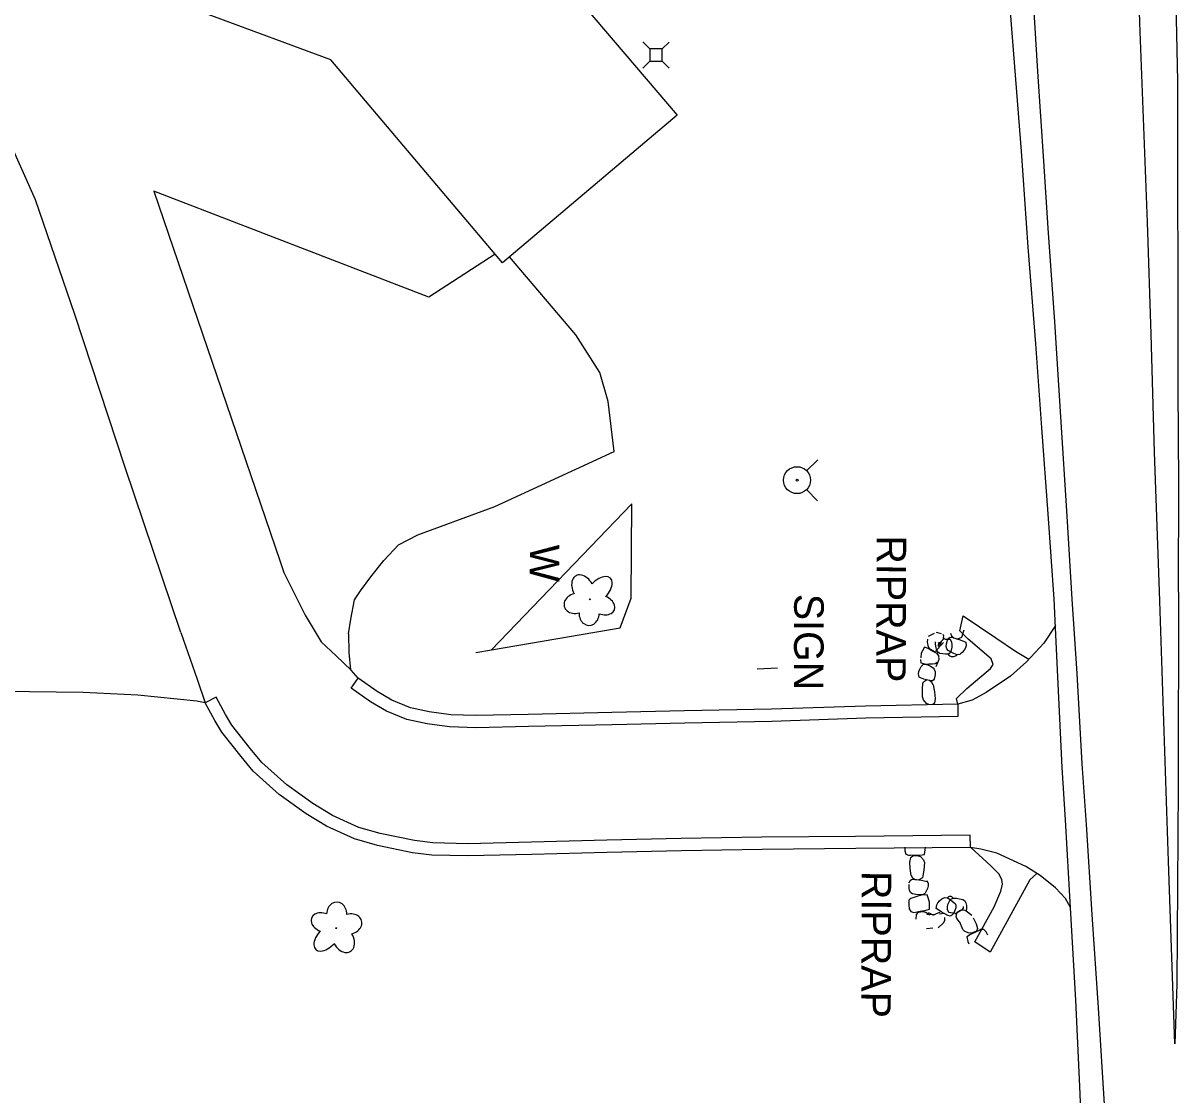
# Model space of a CAD drawing. Extents: x 588843 to 2552415, y 180129 to 269402.
# Drawn here: x 594526.1 to 594760.9, y 183984.7 to 184202.5 of the extents above; entities that cross this region are included whole.
import ezdxf

# ---------------------------------------------------------------- set-up
doc = ezdxf.new("R2010")
doc.units = 0
for name, color, linetype in [('Default', 7, 'Continuous'), ('E_BLD', 7, 'Continuous'), ('E_DRN', 7, 'Continuous'), ('E_DRN_RipRap', 7, 'Continuous'), ('E_DRN_RipRap_Text', 7, 'Continuous'), ('E_DWY', 7, 'Continuous'), ('E_LAND_Vegetation', 7, 'Continuous'), ('E_RDWY', 7, 'Continuous'), ('E_RDWY_Gravel', 7, 'Continuous'), ('E_SGN', 7, 'Continuous'), ('E_SGN_Text', 7, 'Continuous'), ('E_UTL_AG_Bold', 7, 'Continuous'), ('E_UTL_WHydrant', 7, 'Continuous'), ('E_WAL', 7, 'Continuous'), ('E_WAL_Text', 7, 'Continuous')]:
    doc.layers.add(name, color=color, linetype=linetype)

# ---------------------------------------------------------------- blocks, each defined once
blk = doc.blocks.new('PED')
at = {"layer": 'Default'}
for p, q in [((-2.5, 2.5), (-5.33, 5.33)), ((2.5, 2.5), (5.33, 5.33)), ((-2.5, -2.5), (-5.33, -5.33)), ((2.5, -2.5), (5.33, -5.33))]:
    blk.add_line(p, q, dxfattribs=at)
blk.add_lwpolyline([(-2.5, -2.5), (2.5, -2.5), (2.5, 2.5), (-2.5, 2.5)], close=True, dxfattribs=at)
blk = doc.blocks.new('HYD')
at = {"layer": 'Default'}
for p, q in [((-3.84, 3.84), (-8.32, 8.32)), ((3.84, 3.84), (8.32, 8.32))]:
    blk.add_line(p, q, dxfattribs=at)
for radius in [5.48, 0.42]:
    blk.add_circle((0, 0), radius, dxfattribs=at)
blk = doc.blocks.new('W_36')
at = {"layer": 'E_WAL_Text'}
blk.add_text('W', height=12, dxfattribs=at).set_placement((-4.46, -6))
blk = doc.blocks.new('DTRE')
at = {"layer": 'Default'}
blk.add_circle((-0.18, 0), 0.183, dxfattribs=at)
for centre, major_axis, ratio in [((-1.87, 5.32), (1.36, -4.98), 0.782863), ((4.06, 2.74), (-5.27, -2.93), 0.691916), ((-5.87, 0.15), (4.93, -0.12), 0.832022), ((-2.49, -5.24), (1.8, 4.86), 0.716896), ((3.54, -3.71), (-5.01, 4.58), 0.560249)]:
    blk.add_ellipse(centre, major_axis=major_axis, ratio=ratio, start_param=1.570796, end_param=4.712389, dxfattribs=at)
blk = doc.blocks.new('SIGN')
at = {"layer": 'Default'}
blk.add_text('SIGN', height=12, dxfattribs=at).set_placement((-18.55, -6))
blk = doc.blocks.new('CULV2')
at = {"layer": 'E_DRN'}
blk.add_arc((19.7, 14.8), 24.6, 216.8699, 323.1301, dxfattribs=at)
blk = doc.blocks.new('RIPRT')
at = {"layer": 'E_DRN_RipRap_Text'}
blk.add_text('RIPRAP', height=12, dxfattribs=at).set_placement((-0.14, -3.59))

msp = doc.modelspace()

# ---------------------------------------------------------------- linework, layer by layer
at = {"layer": 'E_BLD'}
msp.add_lwpolyline([(594420.1, 184278.97), (594499.27, 184279.14), (594614.5, 184236), (594658.94, 184183.75), (594623.49, 184153.78), (594588.64, 184195.04), (594495.27, 184229.58), (594420.94, 184229.53)], dxfattribs=at)
at = {"layer": 'E_DRN_RipRap'}
for p, q in [((594710.03, 184077.92), (594711.25, 184078.51)), ((594711.61, 184078.72), (594712.6, 184078.42)), ((594712.93, 184078.32), (594713.1, 184077.96)), ((594714.5, 184078.5), (594714.73, 184077.98)), ((594717.23, 184079.14), (594716.89, 184078)), ((594709.8, 184076.68), (594709.9, 184077.29)), ((594710.01, 184075.74), (594709.8, 184076.68)), ((594711.44, 184076.25), (594711.48, 184076.76)), ((594711.57, 184075.52), (594711.44, 184076.25)), ((594712, 184076.53), (594712.47, 184076.66)), ((594712.08, 184075.79), (594712.09, 184076.12)), ((594712.09, 184076.12), (594712.32, 184076.52)), ((594712.62, 184076.73), (594712.1, 184075.55)), ((594713.11, 184076.62), (594712.13, 184075.75)), ((594712.32, 184076.52), (594713.31, 184077.5)), ((594712.37, 184076.02), (594712.79, 184076.27)), ((594712.47, 184076.66), (594712.96, 184077.13)), ((594713.1, 184077.96), (594712.96, 184077.13)), ((594713.36, 184077.3), (594714.08, 184077.29)), ((594713.62, 184075.8), (594713.71, 184076.34)), ((594713.71, 184076.34), (594713.89, 184077.05)), ((594713.89, 184077.05), (594714.18, 184077.49)), ((594714.08, 184077.29), (594714.41, 184077.27)), ((594714.18, 184077.49), (594714.46, 184077.67)), ((594714.41, 184077.27), (594714.73, 184076.66)), ((594714.46, 184077.67), (594714.96, 184077.64)), ((594714.73, 184077.98), (594715.19, 184077.57)), ((594714.73, 184076.66), (594714.79, 184076.18)), ((594714.79, 184076.18), (594714.77, 184075.65)), ((594714.96, 184077.64), (594716.48, 184077.16)), ((594715.19, 184077.57), (594715.92, 184077.32)), ((594716.72, 184077.63), (594715.92, 184077.32)), ((594716.48, 184077.16), (594717.27, 184076.84)), ((594716.89, 184078), (594716.72, 184077.63)), ((594717.27, 184076.84), (594717.62, 184076.67)), ((594717.7, 184075.98), (594717.54, 184075.53)), ((594717.62, 184076.67), (594717.7, 184075.98)), ((594708.57, 184074.44), (594708.45, 184073.49)), ((594708.78, 184074.91), (594708.57, 184074.44)), ((594709.19, 184075.67), (594708.78, 184074.91)), ((594709.96, 184075.38), (594709.19, 184075.67)), ((594710.71, 184074.92), (594709.96, 184075.38)), ((594710.38, 184075.2), (594710.01, 184075.74)), ((594711.08, 184074.88), (594710.4, 184075.25)), ((594711.49, 184074.52), (594710.71, 184074.92)), ((594711.53, 184074.85), (594711.02, 184074.73)), ((594711.8, 184074.4), (594711.49, 184074.52)), ((594712.1, 184075.55), (594711.53, 184074.85)), ((594711.71, 184074.99), (594711.57, 184075.52)), ((594712.02, 184074.57), (594711.71, 184074.99)), ((594712.15, 184073.9), (594711.8, 184074.4)), ((594712.31, 184074.37), (594712.02, 184074.57)), ((594712.17, 184073.21), (594712.15, 184073.9)), ((594712.91, 184074.29), (594712.31, 184074.37)), ((594713.46, 184074.22), (594712.91, 184074.29)), ((594714.02, 184074.25), (594713.46, 184074.22)), ((594713.78, 184075.29), (594713.62, 184075.8)), ((594714.01, 184074.97), (594713.78, 184075.29)), ((594714.63, 184074.64), (594714.01, 184074.97)), ((594714.43, 184074.49), (594714.02, 184074.25)), ((594714.5, 184074.65), (594714.43, 184074.49)), ((594714.65, 184075.06), (594714.5, 184074.65)), ((594715.2, 184074.35), (594714.63, 184074.64)), ((594714.77, 184075.65), (594714.65, 184075.06)), ((594715.83, 184074.12), (594715.2, 184074.35)), ((594716.39, 184074.17), (594715.83, 184074.12)), ((594716.54, 184074.28), (594716.39, 184074.17)), ((594716.89, 184074.58), (594716.54, 184074.28)), ((594717.28, 184075.06), (594716.89, 184074.58)), ((594717.54, 184075.53), (594717.28, 184075.06)), ((594708.06, 184070.73), (594708.24, 184071.21)), ((594708.24, 184071.21), (594708.52, 184071.71)), ((594708.4, 184073.13), (594708.47, 184072.47)), ((594708.47, 184072.47), (594709.53, 184072.22)), ((594708.52, 184071.71), (594708.78, 184072.03)), ((594708.78, 184072.03), (594708.89, 184072.15)), ((594708.89, 184072.15), (594709.35, 184072.23)), ((594709.35, 184072.23), (594709.91, 184072.04)), ((594709.53, 184072.22), (594710.1, 184072.26)), ((594709.91, 184072.04), (594710.42, 184071.77)), ((594710.1, 184072.26), (594710.83, 184072.29)), ((594710.42, 184071.77), (594710.97, 184071.47)), ((594710.83, 184072.29), (594711.36, 184072.31)), ((594710.97, 184071.47), (594711.19, 184071.17)), ((594711.19, 184071.17), (594711.37, 184070.67)), ((594711.36, 184072.31), (594711.71, 184072.52)), ((594711.58, 184071.72), (594711.95, 184072.53)), ((594711.71, 184072.52), (594711.78, 184072.64)), ((594711.95, 184072.53), (594712.17, 184073.21)), ((594707.98, 184070.27), (594708.06, 184070.73)), ((594708.12, 184069.58), (594707.98, 184070.27)), ((594708.43, 184069.43), (594708.12, 184069.58)), ((594709.11, 184069.15), (594708.43, 184069.43)), ((594708.99, 184068.65), (594709.6, 184069.03)), ((594710.46, 184068.82), (594709.11, 184069.14)), ((594710.25, 184068.87), (594709.6, 184069.03)), ((594710.7, 184068.5), (594710.25, 184068.87)), ((594710.87, 184068.84), (594710.46, 184068.82)), ((594711.08, 184069.04), (594710.87, 184068.84)), ((594711.27, 184069.4), (594711.08, 184068.95)), ((594711.36, 184070.12), (594711.27, 184069.4)), ((594711.37, 184070.67), (594711.36, 184070.12)), ((594708.79, 184065.54), (594708.81, 184067.1)), ((594708.81, 184067.1), (594708.91, 184068.26)), ((594708.91, 184068.26), (594708.99, 184068.65)), ((594710.97, 184068.01), (594710.7, 184068.5)), ((594710.97, 184068.01), (594711.25, 184066.56)), ((594711.25, 184066.56), (594711.37, 184065.23)), ((594708.99, 184064.95), (594708.79, 184065.54)), ((594709.59, 184064.24), (594708.99, 184064.95)), ((594710.13, 184063.98), (594709.59, 184064.24)), ((594711.23, 184064.3), (594710.87, 184063.92)), ((594711.37, 184065.23), (594711.23, 184064.3)), ((594705.21, 184034.99), (594705.2, 184034.25)), ((594705.2, 184034.25), (594705.44, 184033.63)), ((594705.44, 184033.63), (594705.98, 184033.36)), ((594709.19, 184033.55), (594709.38, 184034.45)), ((594709.38, 184034.45), (594709.45, 184034.99)), ((594705.98, 184033.36), (594706.34, 184033.41)), ((594706.24, 184031.96), (594706.45, 184032.89)), ((594706.29, 184030.67), (594706.24, 184031.96)), ((594706.34, 184033.41), (594707.32, 184033.45)), ((594706.45, 184032.89), (594706.91, 184033.3)), ((594706.91, 184033.3), (594707.76, 184033.3)), ((594707.32, 184033.45), (594708.27, 184033.41)), ((594707.76, 184033.3), (594708.38, 184033.09)), ((594708.27, 184033.41), (594709.19, 184033.55)), ((594708.38, 184033.09), (594709.03, 184032.45)), ((594709.03, 184032.45), (594709.22, 184031.88)), ((594709.22, 184031.88), (594709.09, 184030.34)), ((594706.52, 184029.26), (594706.29, 184030.67)), ((594706.52, 184029.26), (594706.81, 184028.8)), ((594708.91, 184029.19), (594708.78, 184028.8)), ((594709.09, 184030.34), (594708.91, 184029.19)), ((594706.11, 184026.72), (594706.09, 184027.44)), ((594706.1, 184027.76), (594706.33, 184028.23)), ((594706.17, 184026.19), (594706.11, 184026.72)), ((594706.33, 184028.23), (594706.58, 184028.45)), ((594706.58, 184028.45), (594707.07, 184028.51)), ((594706.81, 184028.8), (594707.3, 184028.48)), ((594707.07, 184028.51), (594708.61, 184028.31)), ((594707.3, 184028.48), (594708.05, 184028.37)), ((594708.78, 184028.8), (594708.05, 184028.37)), ((594708.61, 184028.31), (594709.41, 184028.13)), ((594709.41, 184028.13), (594709.77, 184028.03)), ((594709.82, 184026.63), (594709.58, 184026.06)), ((594709.71, 184028.23), (594709.97, 184027.62)), ((594709.94, 184027.15), (594709.82, 184026.63)), ((594709.97, 184027.62), (594709.94, 184027.15)), ((594706.08, 184024.3), (594706.02, 184024.16)), ((594706.02, 184024.16), (594706.02, 184023.23)), ((594706.44, 184024.62), (594706.08, 184024.3)), ((594706.46, 184025.76), (594706.17, 184026.19)), ((594707.04, 184024.8), (594706.44, 184024.62)), ((594706.76, 184025.54), (594706.46, 184025.76)), ((594707.43, 184025.42), (594706.76, 184025.54)), ((594707.86, 184025.05), (594707.04, 184024.8)), ((594708.05, 184025.32), (594707.43, 184025.42)), ((594708.51, 184025.26), (594707.86, 184025.05)), ((594708.71, 184025.31), (594708.05, 184025.32)), ((594709.75, 184025.35), (594708.51, 184025.26)), ((594709.23, 184025.52), (594708.71, 184025.31)), ((594709.33, 184025.67), (594709.23, 184025.52)), ((594709.58, 184026.06), (594709.33, 184025.67)), ((594709.94, 184024.74), (594709.75, 184025.35)), ((594710.25, 184023.85), (594709.94, 184024.74)), ((594712.28, 184024.1), (594712.76, 184024.5)), ((594712.76, 184024.5), (594713.16, 184024.73)), ((594713.16, 184024.73), (594713.32, 184024.81)), ((594713.32, 184024.81), (594713.86, 184024.75)), ((594713.86, 184024.75), (594714.41, 184024.41)), ((594714.21, 184023.93), (594714.44, 184024.32)), ((594714.41, 184024.41), (594714.9, 184024.01)), ((594714.44, 184024.32), (594714.55, 184024.47)), ((594714.55, 184024.47), (594715.06, 184024.68)), ((594715.06, 184024.68), (594715.72, 184024.64)), ((594715.72, 184024.64), (594716.35, 184024.53)), ((594716.35, 184024.53), (594717.03, 184024.39)), ((594717.03, 184024.39), (594717.34, 184024.16)), ((594706.02, 184023.23), (594706.12, 184022.5)), ((594706.12, 184022.5), (594706.46, 184021.93)), ((594706.46, 184021.93), (594707.04, 184021.74)), ((594707.04, 184021.74), (594707.39, 184021.84)), ((594707.39, 184021.84), (594708.36, 184022.02)), ((594707.97, 184021.81), (594708.82, 184021.94)), ((594708.36, 184022.02), (594709.31, 184022.12)), ((594708.82, 184021.94), (594709.47, 184021.82)), ((594709.31, 184022.12), (594710.21, 184022.39)), ((594709.47, 184021.82), (594710.22, 184021.28)), ((594710.21, 184022.39), (594710.26, 184023.31)), ((594710.26, 184023.31), (594710.25, 184023.85)), ((594711.62, 184022.58), (594711.69, 184023.27)), ((594711.91, 184022.35), (594711.62, 184022.58)), ((594711.69, 184023.27), (594711.94, 184023.69)), ((594712.59, 184021.89), (594711.91, 184022.35)), ((594711.94, 184023.69), (594712.28, 184024.1)), ((594713.94, 184021.13), (594712.59, 184021.89)), ((594713.87, 184022.35), (594713.88, 184022.83)), ((594714.16, 184021.72), (594713.87, 184022.35)), ((594713.88, 184022.83), (594713.98, 184023.36)), ((594713.98, 184023.36), (594714.21, 184023.93)), ((594714.9, 184024.01), (594715.42, 184023.57)), ((594715.41, 184022.18), (594715.08, 184021.52)), ((594716.72, 184022.25), (594715.4, 184021.39)), ((594715.6, 184022.69), (594715.41, 184022.18)), ((594715.42, 184023.57), (594715.57, 184023.22)), ((594715.57, 184023.22), (594715.6, 184022.69)), ((594716.52, 184022.13), (594715.88, 184021.71)), ((594717.12, 184022.21), (594716.52, 184022.13)), ((594717.05, 184022.62), (594716.72, 184022.25)), ((594717.08, 184022.95), (594717.05, 184022.62)), ((594717.67, 184022.06), (594717.12, 184022.21)), ((594717.34, 184024.16), (594717.64, 184023.71)), ((594717.77, 184022.43), (594717.63, 184021.93)), ((594717.64, 184023.71), (594717.72, 184023.17)), ((594717.67, 184022.06), (594718.85, 184021.17)), ((594717.72, 184023.17), (594717.77, 184022.43)), ((594707.51, 184020.39), (594707.58, 184021.34)), ((594707.58, 184021.34), (594707.97, 184021.81)), ((594709.72, 184021.4), (594711.3, 184021.33)), ((594709.98, 184021.71), (594710.54, 184021.44)), ((594710.89, 184021.18), (594711.98, 184021.67)), ((594711.98, 184021.67), (594712.37, 184021.79)), ((594713.09, 184019.61), (594711.98, 184018.62)), ((594712.26, 184021.47), (594713.09, 184021.62)), ((594713.74, 184021.25), (594713.09, 184021.62)), ((594713.09, 184019.61), (594713.34, 184020.11)), ((594713.34, 184020.11), (594713.38, 184020.71)), ((594714.41, 184021.01), (594713.94, 184021.13)), ((594714.54, 184021.66), (594714.16, 184021.72)), ((594714.71, 184021.14), (594714.41, 184021.01)), ((594715.37, 184021.57), (594714.54, 184021.66)), ((594715.08, 184021.52), (594714.71, 184021.14)), ((594715.63, 184020.91), (594715.88, 184021.71)), ((594715.81, 184020.54), (594715.63, 184020.91)), ((594716.5, 184019.56), (594715.81, 184020.54)), ((594716.98, 184018.3), (594716.37, 184019.76)), ((594719.08, 184020.63), (594719.73, 184019.46)), ((594710.92, 184018.53), (594709.59, 184018.43)), ((594717.42, 184017.86), (594716.98, 184018.3)), ((594718.32, 184017.54), (594717.42, 184017.86)), ((594718.57, 184017.29), (594717.79, 184016.78)), ((594718.98, 184017.6), (594718.32, 184017.54)), ((594719.45, 184017.65), (594718.57, 184017.29)), ((594719.76, 184017.96), (594718.98, 184017.6)), ((594720.32, 184018.09), (594719.45, 184017.65)), ((594719.73, 184019.46), (594719.98, 184018.52)), ((594719.98, 184018.52), (594719.76, 184017.96)), ((594720.63, 184018.28), (594720.32, 184018.09)), ((594721.25, 184018.26), (594720.63, 184018.28)), ((594721.77, 184017.8), (594721.25, 184018.26)), ((594722.1, 184017.12), (594721.77, 184017.8)), ((594717.79, 184016.78), (594718.05, 184015.87)), ((594718.05, 184015.87), (594718.24, 184015.36))]:
    msp.add_line(p, q, dxfattribs=at)
at = {"layer": 'E_DWY'}
for points in [[(594558.17, 184078.65), (594546.81, 184112.17), (594536.6, 184143.25), (594528.62, 184166.56), (594522.59, 184180.08), (594492.4, 184192.87), (594486.76, 184195.76)], [(594622.01, 184155.53), (594608.52, 184146.8), (594552.63, 184168.35), (594578.25, 184093.25), (594579.06, 184090.86), (594583.38, 184082.19), (594586.65, 184076.72)], [(594592.19, 184078.34), (594592.69, 184081.34), (594593.42, 184085.26), (594594.64, 184087.12), (594596.72, 184089.96), (594599.36, 184093.28), (594602.38, 184096.47), (594606.28, 184098.51), (594621.95, 184104.23), (594646.19, 184115.41), (594644.92, 184125.58), (594643.29, 184131.49), (594638.41, 184139.12), (594624.94, 184155.01)], [(594558.17, 184078.65), (594561.48, 184069.18), (594563.11, 184064.35)], [(594592.19, 184078.34), (594592.28, 184074.58), (594592.62, 184071.06)], [(594735.82, 184080.08), (594733.45, 184076.45), (594729.96, 184072.71), (594726.72, 184069.75), (594721.76, 184066.44), (594718.92, 184064.87), (594715.96, 184064.1), (594716.02, 184061.6)], [(594592.73, 184067.34), (594594.17, 184069.38), (594592.71, 184070.97), (594589.71, 184073.91), (594586.65, 184076.72)], [(594715.96, 184064.1), (594697.24, 184063.7), (594678.15, 184063.07), (594660.46, 184062.73), (594645.69, 184062.41), (594628.73, 184062.01), (594618.13, 184061.8), (594612.96, 184061.94), (594608.61, 184062.53), (594604.82, 184063.35), (594601, 184064.9), (594598.05, 184066.64), (594594.17, 184069.38)], [(594565.32, 184065.53), (594563.11, 184064.35), (594561.41, 184064.71), (594549.41, 184065.91), (594538.28, 184066.43), (594521.92, 184066.67), (594505.53, 184067.12), (594482.72, 184067.1), (594461.32, 184065.85), (594440.36, 184064.72), (594412.28, 184064.38)], [(594716.02, 184061.6), (594697.3, 184061.2), (594678.21, 184060.57), (594660.51, 184060.23), (594645.75, 184059.91), (594628.78, 184059.51), (594618.13, 184059.3), (594612.75, 184059.44), (594608.18, 184060.07), (594604.08, 184060.95), (594599.89, 184062.65), (594596.69, 184064.54), (594592.73, 184067.34)], [(594718.55, 184034.94), (594695.24, 184034.72), (594676.21, 184034.55), (594659.84, 184034.25), (594644.71, 184033.91), (594629.43, 184033.55), (594616.46, 184033.23), (594609.13, 184033.42), (594605.23, 184033.9), (594598.07, 184035.36), (594593.42, 184036.68), (594587.76, 184039.26), (594583.57, 184041.82), (594578.1, 184045.74), (594572.82, 184050.47), (594570.37, 184053.42), (594566.46, 184058.36), (594565.04, 184060.76), (594563.11, 184064.35)], [(594718.52, 184037.44), (594695.22, 184037.22), (594676.17, 184037.05), (594659.79, 184036.75), (594644.65, 184036.41), (594629.37, 184036.04), (594616.46, 184035.73), (594609.32, 184035.92), (594605.63, 184036.37), (594598.66, 184037.79), (594594.29, 184039.04), (594588.93, 184041.47), (594584.95, 184043.91), (594579.66, 184047.7), (594574.62, 184052.2), (594572.31, 184054.99), (594568.53, 184059.78), (594567.22, 184061.99), (594565.32, 184065.53)], [(594738.91, 184022.76), (594737.84, 184024.61), (594735.82, 184026.76), (594732.74, 184029.25), (594729.79, 184031.1), (594723.94, 184033.81), (594720.64, 184034.62), (594718.55, 184034.94), (594718.52, 184037.44)]]:
    msp.add_lwpolyline(points, dxfattribs=at)
at = {"layer": 'E_RDWY'}
for points in [[(594739.21, 184085.43), (594738.2, 184102.3), (594736.89, 184122.49), (594735.67, 184141.79), (594734.36, 184160.83), (594733.47, 184174.41), (594732.22, 184192.67), (594731.13, 184210.37), (594729.69, 184232.13), (594728.88, 184244.69), (594728.2, 184258.03), (594727.19, 184275.19), (594726.5, 184291.1), (594725.31, 184315.13), (594724.72, 184331.01), (594724.24, 184341.12), (594723.62, 184351.82), (594722.52, 184371.23), (594720.87, 184392.75), (594720.08, 184401.84), (594718.64, 184421.55), (594717.31, 184440.3), (594716.19, 184459.27)], [(594760.83, 184086.85), (594760.9, 184108.95), (594760.77, 184128.36), (594760.74, 184149.12), (594760.67, 184171.59), (594760.67, 184190.71), (594760.25, 184209.79)], [(594756.93, 184087.04), (594755.96, 184115.3), (594755.24, 184139.28), (594754.49, 184162.03), (594753.73, 184183.16), (594752.95, 184202.54), (594752.73, 184209.62)], [(594748.02, 183683.72), (594748, 183704.54), (594747.99, 183723.21), (594747.91, 183738.8), (594747.9, 183754.08), (594747.94, 183772.82), (594748, 183793.69), (594748, 183813.37), (594748.04, 183834.35), (594748.08, 183853.53), (594748.1, 183882.07), (594748.1, 183899.86), (594747.98, 183918.01), (594747.78, 183934.66), (594747.57, 183945.15), (594746.92, 183963.21), (594745.84, 183981.63), (594744.56, 184002.38), (594743.27, 184021.35), (594742.12, 184039.65), (594741.27, 184051.98), (594740.22, 184070.3), (594739.21, 184085.43)], [(594760.83, 184086.85), (594760.75, 184047.3), (594760.45, 184007.16), (594760.1, 183995.04), (594758.76, 184032.17), (594756.93, 184087.04)], [(594715.96, 184064.1), (594715.69, 184065.24), (594717.84, 184067.24), (594722.62, 184071.35), (594723.15, 184072.17), (594722.77, 184073.27), (594718.11, 184077.26), (594716.37, 184078.99), (594717.08, 184082.03), (594723.73, 184077.58), (594727.71, 184074.87), (594730.41, 184073.2)], [(594732.03, 184029.7), (594730.61, 184028.39), (594722.57, 184013.7), (594719.44, 184015.79), (594723.4, 184022.91), (594724.73, 184026.11), (594725.03, 184027.48), (594724.94, 184028.46), (594724.33, 184029.58), (594722.67, 184031.21), (594718.66, 184034.92)]]:
    msp.add_lwpolyline(points, dxfattribs=at)
at = {"layer": 'E_RDWY_Gravel'}
for points in [[(594735.55, 184085.39), (594734.31, 184102.76), (594733.06, 184120.26), (594731.84, 184137.28), (594730.3, 184156.92), (594728.89, 184176.48), (594726.96, 184201.32), (594725.69, 184218.24), (594724.78, 184232.39), (594723.63, 184250.83), (594722.73, 184268.28), (594721.92, 184286.82), (594720.87, 184306.62), (594719.75, 184325.97), (594719.07, 184340.18), (594718.51, 184348.04), (594717.72, 184362.67), (594716.48, 184380.09), (594715.64, 184393.07), (594714.69, 184408.68), (594713.51, 184422.39), (594712.41, 184438.43), (594711.42, 184449.03), (594711.26, 184450.7)], [(594742.91, 183676.76), (594742.91, 183694.44), (594742.91, 183710.21), (594742.83, 183722.95), (594742.74, 183741.62), (594742.65, 183763.5), (594742.5, 183779.64), (594742.6, 183796.7), (594742.66, 183812.81), (594742.85, 183829.09), (594742.71, 183857.32), (594742.73, 183877.02), (594742.63, 183897.43), (594742.35, 183915.68), (594742.29, 183932.72), (594741.81, 183951.42), (594741.5, 183968.7), (594740.74, 183986.39), (594739.99, 184003.96), (594738.91, 184022.66), (594737.88, 184040.57), (594737.2, 184051.24), (594735.85, 184079.56), (594735.54, 184085.49)]]:
    msp.add_lwpolyline(points, dxfattribs=at)
at = {"layer": 'E_SGN'}
msp.add_lwpolyline([(594675.19, 184071.28), (594679.36, 184071.44)], dxfattribs=at)
at = {"layer": 'E_WAL'}
for points in [[(594647.4, 184079.6), (594649.6, 184085.61), (594649.75, 184104.76), (594621.24, 184075.13)], [(594618.1, 184074.61), (594621.24, 184075.13), (594647.4, 184079.6)]]:
    msp.add_lwpolyline(points, dxfattribs=at)

# ---------------------------------------------------------------- block references
at = {"layer": 'E_DRN'}
for p, xscale, yscale, rotation in [((594714.02, 184074.25), 0.046119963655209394, 0.046119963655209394, -3.9375601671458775), ((594715.06, 184024.68), 0.03157361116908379, 0.0315736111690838, 179.33292776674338)]:
    msp.add_blockref('CULV2', p, dxfattribs=dict(at, xscale=xscale, yscale=yscale, rotation=rotation))
at = {"layer": 'E_DRN_RipRap_Text', "xscale": 0.4999999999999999, "yscale": 0.5, "rotation": -90.21750690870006}
for p in [(594701.31, 184098.32), (594698.27, 184030.12)]:
    msp.add_blockref('RIPRT', p, dxfattribs=at)
at = {"layer": 'E_LAND_Vegetation'}
for p, xscale, yscale, rotation in [((594641.2, 184085.47), 0.49999999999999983, 0.4999999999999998, 89.33292776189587), ((594589.72, 184018.46), 0.4999999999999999, 0.5, -90.21750690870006)]:
    msp.add_blockref('DTRE', p, dxfattribs=dict(at, xscale=xscale, yscale=yscale, rotation=rotation))
at = {"layer": 'E_SGN_Text', "xscale": 0.4999999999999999, "yscale": 0.5, "rotation": -90.21750690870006}
msp.add_blockref('SIGN', (594685.72, 184077.24), dxfattribs=at)
at = {"layer": 'E_UTL_AG_Bold', "xscale": 0.5000000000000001, "yscale": 0.5, "rotation": -90.36283032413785}
msp.add_blockref('PED', (594654.67, 184195.98), dxfattribs=at)
at = {"layer": 'E_UTL_WHydrant', "xscale": 0.5000000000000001, "yscale": 0.5, "rotation": -90.36283032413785}
msp.add_blockref('HYD', (594683.33, 184109.6), dxfattribs=at)
at = {"layer": 'E_WAL_Text', "xscale": 0.5000000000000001, "yscale": 0.5, "rotation": -90.36283032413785}
msp.add_blockref('W_36', (594632.05, 184094.28), dxfattribs=at)

doc.saveas('drawing.dxf')
